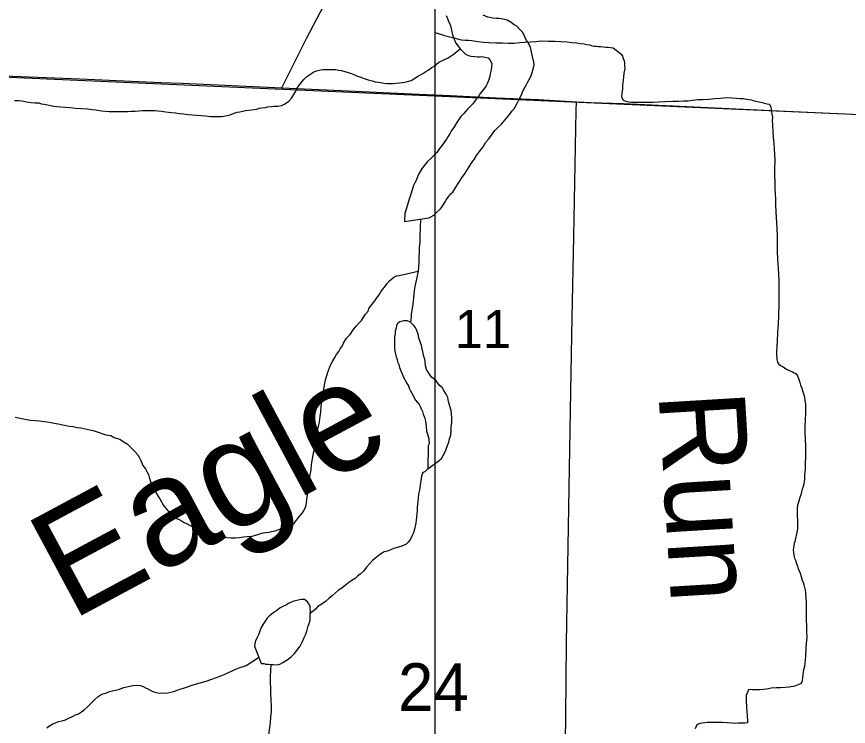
# Model space of a CAD drawing. Extents: x 0 to 68, y 0 to 52.9.
# Drawn here: x 41.772 to 42.738, y 33.301 to 34.125 of the extents above; entities that cross this region are included whole.
import ezdxf

# ---------------------------------------------------------------- set-up
doc = ezdxf.new("R2010")
doc.units = 0
for name, color, linetype in [('Default', 7, 'Continuous'), ('GM_X_County_Road', 7, 'Continuous'), ('GM_X_Minor_River', 7, 'Continuous'), ('GM_X_Minor_River_Text', 7, 'Continuous'), ('GM_X_Township_Road', 7, 'Continuous')]:
    doc.layers.add(name, color=color, linetype=linetype)

msp = doc.modelspace()

# ---------------------------------------------------------------- linework, layer by layer
at = {"layer": 'Default'}
msp.add_line((42.25806, 31.14308), (42.25806, 38.53508), dxfattribs=at)
msp.add_lwpolyline([(41.76436, 35.38617), (43.1022, 35.31613), (43.08734, 34.03057), (43.08639, 33.99608), (41.74542, 34.05516)], close=True, dxfattribs=at)
at = {"layer": 'GM_X_County_Road'}
for points in [[(42.08005, 34.04236), (42.08473, 34.05172), (42.10854, 34.09934), (42.14062, 34.16093), (42.19457, 34.26698), (42.20973, 34.29839), (42.2109, 34.30241), (42.24698, 34.37493), (42.25671, 34.39332), (42.26978, 34.42126), (42.2724, 34.42726), (42.2753, 34.4371), (42.29508, 34.48107), (42.30105, 34.49258), (42.30977, 34.51041), (42.33605, 34.56074), (42.34199, 34.57043), (42.38236, 34.63045), (42.41562, 34.68129), (42.41978, 34.68706)], [(41.75048, 34.05608), (41.76731, 34.05568), (41.84521, 34.05267), (41.9394, 34.04828), (41.96399, 34.04755), (42.08005, 34.04236)], [(42.08005, 34.04236), (42.14022, 34.03967), (42.23039, 34.03548), (42.27547, 34.03347), (42.32874, 34.03085), (42.37793, 34.02866), (42.42189, 34.02613)], [(42.42189, 34.02613), (42.43919, 34.02513), (42.47613, 34.02393), (42.66465, 34.01519), (42.74252, 34.01154), (42.8532, 34.0068), (43.03353, 33.99841), (43.08371, 33.99607), (43.08863, 33.99584)]]:
    msp.add_lwpolyline(points, dxfattribs=at)
at = {"layer": 'GM_X_Minor_River'}
for points in [[(42.22227, 33.88727), (42.25045, 33.8915), (42.25298, 33.89248), (42.25651, 33.89445), (42.25956, 33.89743), (42.26361, 33.90141), (42.26565, 33.9039), (42.26769, 33.90689), (42.26973, 33.90989), (42.27076, 33.91239), (42.2733, 33.91588), (42.27483, 33.91837), (42.27838, 33.92135), (42.28195, 33.92684), (42.28552, 33.93232), (42.2891, 33.93781), (42.29267, 33.9433), (42.29675, 33.94929), (42.29981, 33.95428), (42.30337, 33.95926), (42.30593, 33.96376), (42.30949, 33.96824), (42.31357, 33.97373), (42.31664, 33.97922), (42.32019, 33.9832), (42.32325, 33.98719), (42.32732, 33.99267), (42.33087, 33.99615), (42.33493, 34.00013), (42.34459, 34.01158), (42.34714, 34.01507), (42.35019, 34.01855), (42.35224, 34.02305), (42.3548, 34.02755), (42.35787, 34.03354), (42.35993, 34.03855), (42.36198, 34.04254), (42.36352, 34.04554), (42.36505, 34.04854), (42.3671, 34.05203), (42.36914, 34.05553), (42.37069, 34.06003), (42.37174, 34.06404), (42.37279, 34.06905), (42.37233, 34.07257), (42.37185, 34.07509), (42.37088, 34.07862), (42.36944, 34.08567), (42.36847, 34.08919), (42.36601, 34.09474), (42.36403, 34.09727), (42.36206, 34.10131), (42.3596, 34.10636), (42.35611, 34.10992), (42.35313, 34.11346), (42.34964, 34.11551), (42.34615, 34.11806), (42.34165, 34.12061), (42.33864, 34.12165), (42.33463, 34.1222), (42.33212, 34.12272), (42.32861, 34.12276), (42.32509, 34.1233), (42.32158, 34.12384), (42.31908, 34.12437), (42.31357, 34.12643)], [(42.27086, 34.12638), (42.27234, 34.12284), (42.27331, 34.11932), (42.27528, 34.11578), (42.27672, 34.10924), (42.27817, 34.1037), (42.28013, 34.09865), (42.2821, 34.09411), (42.28458, 34.09057), (42.28706, 34.08753), (42.28955, 34.08499), (42.29303, 34.08144), (42.29653, 34.07989), (42.29953, 34.07886), (42.30406, 34.07881), (42.30706, 34.07828), (42.30958, 34.07825), (42.31209, 34.07873), (42.31961, 34.07714), (42.3216, 34.07461), (42.32357, 34.07057), (42.32353, 34.06655), (42.32299, 34.06304), (42.32194, 34.05853), (42.32141, 34.05552), (42.32037, 34.05202), (42.31882, 34.04751), (42.31728, 34.04451), (42.31525, 34.04203), (42.3127, 34.03854), (42.31016, 34.03555), (42.30863, 34.03305), (42.30659, 34.03056), (42.30455, 34.02757), (42.3015, 34.02358), (42.29846, 34.0206), (42.29541, 34.01762), (42.29338, 34.01513), (42.29134, 34.01264), (42.28779, 34.00916), (42.28524, 34.00567), (42.28218, 34.00068), (42.27962, 33.99618), (42.27708, 33.99269), (42.27554, 33.98969), (42.27248, 33.98521), (42.27095, 33.98271), (42.26484, 33.97423), (42.2628, 33.97174), (42.25974, 33.96725), (42.25568, 33.96278), (42.25315, 33.96079), (42.24909, 33.95682), (42.24298, 33.94884), (42.23941, 33.94336), (42.23736, 33.93886), (42.23581, 33.93485), (42.23427, 33.93185), (42.23274, 33.92886), (42.23118, 33.92385), (42.22911, 33.91784), (42.22754, 33.91183), (42.22598, 33.90632), (42.22442, 33.90132), (42.22287, 33.89631), (42.22227, 33.88727)], [(42.25806, 34.10653), (42.26897, 34.10305)], [(42.26897, 34.10305), (42.27338, 34.1018), (42.27659, 34.10096), (42.2798, 34.10012), (42.28381, 34.09928), (42.28822, 34.09802), (42.29263, 34.09758), (42.29665, 34.09753), (42.30067, 34.09709), (42.30749, 34.09621), (42.31391, 34.09534), (42.32074, 34.09487), (42.32838, 34.09439), (42.33601, 34.09431), (42.34325, 34.09423), (42.34968, 34.09416), (42.35612, 34.0949), (42.36215, 34.09524), (42.36818, 34.09557), (42.37502, 34.0959), (42.38105, 34.09664), (42.38949, 34.09656), (42.39713, 34.09648), (42.40436, 34.096), (42.41119, 34.09552), (42.41681, 34.09506), (42.42203, 34.09461), (42.42645, 34.09376), (42.43086, 34.09331), (42.43407, 34.09247), (42.43768, 34.09203), (42.44009, 34.0912), (42.4429, 34.09077), (42.44531, 34.09074), (42.44731, 34.09032), (42.45013, 34.09029), (42.45294, 34.08986), (42.45615, 34.08943), (42.45896, 34.08939), (42.46458, 34.08853), (42.46817, 34.08608), (42.47137, 34.08364), (42.47375, 34.0812), (42.47534, 34.07918), (42.47612, 34.07636), (42.4773, 34.07353), (42.47767, 34.07111), (42.47764, 34.0679), (42.47801, 34.06468), (42.47716, 34.05947), (42.47671, 34.05505), (42.47627, 34.05104), (42.47541, 34.04502), (42.47537, 34.041), (42.47494, 34.03859), (42.47451, 34.03538), (42.47449, 34.03297), (42.47487, 34.03096), (42.47605, 34.02853), (42.47805, 34.02731), (42.48045, 34.02648), (42.48286, 34.02605), (42.48567, 34.02562), (42.48929, 34.02558), (42.49411, 34.02553), (42.49933, 34.02548), (42.50497, 34.02582), (42.5114, 34.02575), (42.51783, 34.02608), (42.52467, 34.02642), (42.53391, 34.02672), (42.54034, 34.02665), (42.54638, 34.02699), (42.55161, 34.02734), (42.55684, 34.02809), (42.56287, 34.02883), (42.56931, 34.02876), (42.57574, 34.0291), (42.58258, 34.02983), (42.58902, 34.03016), (42.59264, 34.03052), (42.59746, 34.03088), (42.60791, 34.03037), (42.61192, 34.02992), (42.61554, 34.02988), (42.61755, 34.02946), (42.62236, 34.02861), (42.62517, 34.02818), (42.62718, 34.02775), (42.63038, 34.02692), (42.63399, 34.02607), (42.6376, 34.02523), (42.64041, 34.0244), (42.64361, 34.02356), (42.64602, 34.02313), (42.6476, 34.0199), (42.64798, 34.01749), (42.64835, 34.01467), (42.64873, 34.01185), (42.64949, 34.00823), (42.64945, 34.00421)], [(42.13157, 34.06353), (42.13559, 34.06349), (42.13961, 34.06345), (42.14262, 34.06342), (42.14563, 34.06288), (42.14914, 34.06234), (42.16066, 34.05871), (42.16416, 34.05716), (42.16767, 34.05562), (42.17167, 34.05457), (42.17568, 34.05302), (42.18019, 34.05147), (42.1847, 34.05042), (42.18821, 34.04938), (42.19172, 34.04884), (42.19473, 34.04831), (42.19824, 34.04777), (42.20225, 34.04722), (42.20577, 34.04719), (42.20928, 34.04715), (42.21281, 34.04761), (42.21633, 34.04808), (42.21985, 34.04855), (42.22287, 34.04902), (42.22589, 34.04949), (42.22992, 34.05095), (42.23498, 34.05391), (42.23801, 34.05589), (42.24104, 34.05737), (42.24357, 34.05885), (42.24711, 34.06132), (42.24963, 34.0628), (42.25419, 34.06577), (42.25671, 34.06725), (42.25924, 34.06923), (42.26229, 34.07221), (42.26885, 34.07516), (42.27289, 34.07713), (42.27541, 34.07861), (42.27896, 34.08108), (42.28706, 34.08753), (42.28503, 34.08554)], [(41.76946, 34.02763), (41.77398, 34.02758), (41.7785, 34.02703), (41.78351, 34.02597), (41.78853, 34.02542), (41.79355, 34.02487), (41.79757, 34.02483), (41.80057, 34.02379), (41.80409, 34.02325), (41.81512, 34.02112), (41.81863, 34.02058), (41.82315, 34.02004), (41.82817, 34.01998), (41.83369, 34.01942), (41.84022, 34.01885), (41.84725, 34.01828), (41.85427, 34.0177), (41.8598, 34.01714), (41.86381, 34.0166), (41.87033, 34.01552), (41.87937, 34.01493), (41.8854, 34.01487), (41.89092, 34.01481), (41.89595, 34.01475), (41.90097, 34.0147), (41.905, 34.01516), (41.90952, 34.01512), (41.91404, 34.01557), (41.91807, 34.01603), (41.92259, 34.01598), (41.92761, 34.01593), (41.93264, 34.01588), (41.93966, 34.0153), (41.94518, 34.01424), (41.9512, 34.01367), (41.95673, 34.01311), (41.96124, 34.01257), (41.96576, 34.01202), (41.97078, 34.01146), (41.9758, 34.01091), (41.98132, 34.01035), (41.98634, 34.01029), (41.99136, 34.00974), (41.99739, 34.00918), (42.0014, 34.00913), (42.00492, 34.0091), (42.00743, 34.00907), (42.00994, 34.00904), (42.01246, 34.00952), (42.01648, 34.00998), (42.02001, 34.01095), (42.02455, 34.01291), (42.02808, 34.01388), (42.0311, 34.01435), (42.03463, 34.01532), (42.03764, 34.01579), (42.04519, 34.01671), (42.04771, 34.01719), (42.05073, 34.01766), (42.05375, 34.01863), (42.05677, 34.0191), (42.06079, 34.01956), (42.06331, 34.02004), (42.06784, 34.02049), (42.07035, 34.02097), (42.07287, 34.02094), (42.07538, 34.02092), (42.07941, 34.02188), (42.08294, 34.02335), (42.088, 34.02682), (42.09155, 34.0308), (42.09411, 34.03529), (42.09564, 34.03778), (42.09769, 34.04178), (42.10024, 34.04577), (42.10329, 34.04926), (42.10533, 34.05175), (42.10888, 34.05523), (42.11344, 34.0587), (42.11697, 34.06067), (42.1205, 34.06214), (42.12503, 34.0631), (42.12755, 34.06357), (42.13157, 34.06353)], [(42.64945, 34.00421), (42.6498, 33.99898), (42.65014, 33.99175), (42.65047, 33.98451), (42.6512, 33.97767), (42.65155, 33.97164), (42.65188, 33.9652), (42.65222, 33.95797), (42.65212, 33.94832), (42.65205, 33.94069), (42.65237, 33.93305), (42.6523, 33.92582), (42.65264, 33.91898), (42.65299, 33.91335), (42.65332, 33.90651), (42.65364, 33.89847), (42.65398, 33.89164), (42.65432, 33.88601), (42.65466, 33.87917), (42.65498, 33.87073), (42.6549, 33.86229), (42.65521, 33.85305), (42.65551, 33.84259), (42.65622, 33.83334), (42.65654, 33.8253), (42.65688, 33.81927), (42.65684, 33.81485), (42.65711, 33.80078), (42.65707, 33.79676), (42.65701, 33.79114), (42.65697, 33.78712), (42.65653, 33.78271), (42.65649, 33.77869), (42.65645, 33.77467), (42.65641, 33.77105), (42.65638, 33.76744), (42.65593, 33.76342), (42.65549, 33.75941), (42.65545, 33.75539), (42.65501, 33.75138), (42.65497, 33.74655), (42.65454, 33.74375), (42.6545, 33.74053), (42.65448, 33.73812), (42.65445, 33.73491), (42.65442, 33.73169), (42.65479, 33.72887), (42.65477, 33.72686), (42.65555, 33.72404), (42.65673, 33.72202), (42.65912, 33.71999), (42.66192, 33.71835), (42.66512, 33.71631), (42.66752, 33.71508), (42.67032, 33.71384), (42.67272, 33.71261), (42.67472, 33.71138), (42.67672, 33.71056), (42.67871, 33.70813), (42.68027, 33.70369), (42.68144, 33.70046), (42.68222, 33.69724), (42.68379, 33.69361), (42.68495, 33.68958), (42.68613, 33.68635), (42.6869, 33.68272), (42.68726, 33.6791), (42.68803, 33.67508), (42.68798, 33.67026), (42.68792, 33.66423), (42.68745, 33.6574), (42.68737, 33.64937), (42.68732, 33.64414), (42.68761, 33.63208), (42.68797, 33.62886), (42.68794, 33.62565), (42.6879, 33.62163), (42.68787, 33.61801), (42.68782, 33.61319), (42.68777, 33.60757), (42.68768, 33.59913), (42.68683, 33.59391), (42.6868, 33.5907), (42.68677, 33.58829), (42.68634, 33.58548), (42.68591, 33.58227), (42.68508, 33.57946), (42.68425, 33.57666), (42.68341, 33.57345), (42.68257, 33.56984), (42.68134, 33.56664), (42.68009, 33.56264), (42.67884, 33.55783), (42.6784, 33.55462), (42.67838, 33.55221), (42.67836, 33.5498), (42.67834, 33.54779), (42.67831, 33.54497), (42.67867, 33.54095), (42.67862, 33.53613), (42.67857, 33.5305)], [(42.2411, 33.89005), (42.24019, 33.87001), (42.24013, 33.86348), (42.23955, 33.85645), (42.23951, 33.85143), (42.23895, 33.84591), (42.23888, 33.83938), (42.23828, 33.82934), (42.23618, 33.82032), (42.23461, 33.81381), (42.23407, 33.80979), (42.23352, 33.80578), (42.233, 33.80327), (42.23187, 33.79073), (42.2308, 33.78421), (42.23025, 33.77969), (42.23022, 33.77668), (42.22969, 33.77367), (42.22969, 33.77317), (42.22915, 33.77016)], [(41.94267, 33.55765), (41.94813, 33.55056), (41.9531, 33.54549), (41.9581, 33.54242), (41.96209, 33.54037), (41.96559, 33.53832), (41.97009, 33.53627), (41.97359, 33.53422), (41.97659, 33.53268), (41.98008, 33.53014), (41.98458, 33.52758), (41.98908, 33.52602), (41.99208, 33.52448), (42.0026, 33.52136), (42.00662, 33.52082), (42.01164, 33.52076), (42.01616, 33.52021), (42.02068, 33.52017), (42.0257, 33.52011), (42.03073, 33.52056), (42.03526, 33.52102), (42.03978, 33.52148), (42.04531, 33.52192), (42.04834, 33.52289), (42.05187, 33.52386), (42.0564, 33.52532), (42.06093, 33.52628), (42.06496, 33.52674), (42.06798, 33.52721), (42.07201, 33.52817), (42.07654, 33.52963), (42.08159, 33.53159), (42.08612, 33.53305), (42.08966, 33.53452), (42.09218, 33.5355), (42.09471, 33.53748), (42.09827, 33.54196), (42.10132, 33.54595), (42.10386, 33.54894), (42.1059, 33.55193), (42.10694, 33.55493), (42.10797, 33.55743), (42.10851, 33.56144), (42.1096, 33.56997), (42.11068, 33.57699), (42.11176, 33.58552), (42.11284, 33.59305), (42.11391, 33.59906), (42.11447, 33.60509), (42.11554, 33.6116), (42.11661, 33.61812), (42.11767, 33.62364), (42.11873, 33.62915), (42.11979, 33.63517), (42.12088, 33.6437), (42.12245, 33.64921), (42.1235, 33.65472), (42.12457, 33.66074), (42.12513, 33.66626), (42.12569, 33.67278), (42.12676, 33.6793), (42.12945, 33.69736), (42.13052, 33.70337), (42.13207, 33.70838), (42.13312, 33.71239), (42.13465, 33.71539), (42.13569, 33.71839), (42.13723, 33.72189), (42.13928, 33.72539), (42.14133, 33.72938), (42.14337, 33.73288), (42.14592, 33.73637), (42.14745, 33.73937), (42.14949, 33.74185), (42.15154, 33.74585), (42.15511, 33.75184), (42.15917, 33.75582), (42.16275, 33.76131), (42.16631, 33.76579), (42.16935, 33.76928), (42.1724, 33.77226), (42.17444, 33.77525), (42.177, 33.77975), (42.18005, 33.78323), (42.18108, 33.78623), (42.18465, 33.79122), (42.1877, 33.79521), (42.19025, 33.7987), (42.19279, 33.80219), (42.19484, 33.80568), (42.19687, 33.80817), (42.19941, 33.81116), (42.20196, 33.81465), (42.20501, 33.81813), (42.20755, 33.82062), (42.21008, 33.8226), (42.21311, 33.82408), (42.21613, 33.82455), (42.23828, 33.82934)], [(42.22163, 33.77174), (42.2171, 33.77079), (42.21458, 33.76931), (42.21304, 33.76631), (42.2125, 33.7633), (42.21147, 33.7598), (42.21143, 33.75678), (42.21089, 33.75277), (42.21085, 33.74825), (42.21081, 33.74473), (42.21077, 33.74021), (42.21124, 33.73669), (42.2117, 33.73317), (42.21268, 33.73014), (42.21366, 33.72712), (42.21413, 33.7241), (42.2156, 33.72107), (42.21658, 33.71755), (42.21805, 33.71401), (42.21952, 33.71048), (42.22099, 33.70645), (42.22543, 33.69887), (42.22692, 33.69634), (42.22789, 33.69382), (42.22937, 33.69079), (42.23085, 33.68776), (42.23332, 33.68372), (42.23479, 33.68018), (42.23728, 33.67714), (42.23926, 33.67461), (42.24074, 33.67158), (42.24222, 33.66905), (42.2432, 33.66653), (42.24417, 33.66351), (42.24565, 33.65998), (42.24661, 33.65545), (42.24755, 33.64941), (42.248, 33.64388), (42.24946, 33.63934), (42.25042, 33.63481), (42.25087, 33.62928), (42.24984, 33.62678), (42.24958, 33.60016)], [(42.24958, 33.60016), (42.26273, 33.60957), (42.26527, 33.61205), (42.26731, 33.61555), (42.26988, 33.62054), (42.27091, 33.62305), (42.27245, 33.62705), (42.274, 33.63105), (42.27454, 33.63506), (42.27609, 33.63907), (42.27665, 33.64509), (42.27669, 33.6491), (42.27724, 33.65362), (42.27729, 33.65915), (42.27684, 33.66367), (42.27637, 33.66769), (42.27491, 33.67273), (42.27346, 33.67827), (42.2725, 33.68281), (42.27053, 33.68684), (42.26806, 33.69089), (42.26609, 33.69442), (42.2631, 33.69697), (42.25913, 33.70203), (42.25663, 33.70407), (42.25414, 33.7061), (42.25216, 33.70864), (42.2477, 33.71521), (42.24674, 33.71974), (42.24629, 33.72477), (42.24581, 33.72729), (42.24484, 33.73031), (42.24387, 33.73434), (42.24292, 33.73937), (42.24195, 33.7434), (42.24048, 33.74744), (42.23902, 33.75197), (42.23806, 33.7565), (42.23659, 33.76054), (42.23512, 33.76407), (42.23314, 33.7666), (42.22915, 33.77016), (42.22565, 33.7717), (42.22163, 33.77174)], [(41.77034, 33.65992), (41.77586, 33.65885), (41.78188, 33.65779), (41.7879, 33.65672), (41.79342, 33.65616), (41.79844, 33.6556), (41.80346, 33.65505), (41.80747, 33.6545), (41.81148, 33.65396), (41.81549, 33.65292), (41.82001, 33.65236), (41.82553, 33.6513), (41.82954, 33.65026), (41.83305, 33.64972), (41.83756, 33.64917), (41.84207, 33.64811), (41.84659, 33.64757), (41.85712, 33.64545), (41.86063, 33.64441), (41.86414, 33.64336), (41.86764, 33.64232), (41.87215, 33.64077), (41.87565, 33.63973), (41.87816, 33.6392), (41.88117, 33.63866), (41.88517, 33.63661), (41.88767, 33.63558), (41.89168, 33.63454), (41.89567, 33.63198), (41.90017, 33.62892), (41.90316, 33.62638), (41.90614, 33.62333), (41.90913, 33.62029), (41.9126, 33.61623), (41.91408, 33.61371), (41.91605, 33.60967), (41.91851, 33.60412), (41.92149, 33.60007), (41.92346, 33.59603), (41.92494, 33.5935), (41.92591, 33.59048), (41.92737, 33.58544), (41.93032, 33.57888), (41.93328, 33.57332), (41.93575, 33.56877), (41.93822, 33.56523), (41.9402, 33.5617), (41.94267, 33.55765)], [(42.24958, 33.60016), (42.24602, 33.59668), (42.2435, 33.5957), (42.24196, 33.5917), (42.24034, 33.58117), (42.23978, 33.57515), (42.23873, 33.57064), (42.23818, 33.56562), (42.23762, 33.5596), (42.23707, 33.55508), (42.23703, 33.55106), (42.2365, 33.54805), (42.23646, 33.54404), (42.23592, 33.54053), (42.23539, 33.53752), (42.23432, 33.5315), (42.23276, 33.52599), (42.23071, 33.522), (42.22917, 33.51849), (42.22663, 33.515), (42.22409, 33.51252), (42.22106, 33.51104), (42.21803, 33.51007), (42.214, 33.50861), (42.20947, 33.50765), (42.20594, 33.50618), (42.20241, 33.50471), (42.19888, 33.50374), (42.19635, 33.50226), (42.19332, 33.50028), (42.18927, 33.49731), (42.18521, 33.49383), (42.18166, 33.48985), (42.1781, 33.48587), (42.17505, 33.48189), (42.17099, 33.47791), (42.16795, 33.47543), (42.16491, 33.47295), (42.16137, 33.47048), (42.15783, 33.468), (42.15378, 33.46503), (42.14973, 33.46156), (42.14568, 33.45908), (42.14213, 33.45611), (42.13859, 33.45313), (42.13453, 33.44966), (42.13048, 33.44618), (42.12542, 33.44272), (42.12188, 33.44025), (42.11884, 33.43726), (42.11276, 33.4323)], [(42.67857, 33.5305), (42.67771, 33.52448), (42.67645, 33.51927), (42.67561, 33.51567), (42.67478, 33.51326), (42.67436, 33.51086), (42.67393, 33.50845), (42.6735, 33.50604), (42.67388, 33.50282), (42.67425, 33.49961), (42.67502, 33.49638), (42.6762, 33.49396), (42.67698, 33.49154), (42.67816, 33.48831), (42.67932, 33.48428), (42.68168, 33.47903), (42.68285, 33.475), (42.68401, 33.47097), (42.68519, 33.46815), (42.68597, 33.46532), (42.68674, 33.4625), (42.68752, 33.45928), (42.68789, 33.45606), (42.68858, 33.4448), (42.68893, 33.43957), (42.68889, 33.43555), (42.68884, 33.42993), (42.68878, 33.4243), (42.68912, 33.41827), (42.68906, 33.41144), (42.68939, 33.4042), (42.68892, 33.39738), (42.68846, 33.39216), (42.68843, 33.38894), (42.688, 33.38614), (42.68797, 33.38292), (42.68753, 33.3785), (42.68708, 33.37449), (42.68664, 33.37048), (42.6858, 33.36687), (42.68537, 33.36366), (42.68495, 33.36165), (42.68451, 33.35764), (42.68407, 33.35443), (42.68365, 33.35242), (42.68202, 33.35043), (42.67839, 33.34886), (42.67638, 33.34808), (42.67355, 33.3473), (42.66912, 33.34655), (42.6643, 33.3462), (42.65907, 33.34585), (42.65385, 33.3459), (42.64821, 33.34556), (42.64499, 33.34479), (42.64258, 33.34442), (42.63936, 33.34405), (42.63533, 33.34369), (42.63172, 33.34372), (42.6289, 33.34375), (42.62649, 33.34378), (42.62448, 33.3438), (42.62166, 33.34343), (42.61919, 33.33702), (42.61913, 33.3314), (42.61945, 33.32296), (42.62017, 33.31371), (42.62051, 33.30767), (42.62049, 33.30526), (42.61767, 33.30489), (42.61566, 33.30491), (42.61284, 33.30494), (42.60963, 33.30498), (42.60681, 33.3046), (42.6032, 33.30504), (42.59717, 33.30511), (42.59115, 33.30557), (42.58552, 33.30563), (42.57989, 33.30569), (42.57386, 33.30575), (42.57065, 33.30538), (42.56783, 33.30501), (42.56581, 33.30463), (42.5634, 33.30385), (42.56137, 33.30227), (42.55972, 33.29826)], [(42.11282, 33.43833), (42.11284, 33.44084), (42.11136, 33.44337), (42.10988, 33.4459), (42.10639, 33.44844), (42.10287, 33.44848), (42.10035, 33.448), (42.0928, 33.44607), (42.08775, 33.44361), (42.08522, 33.44214), (42.08169, 33.44067), (42.07815, 33.43869), (42.0741, 33.43572), (42.07056, 33.43325), (42.06803, 33.43126), (42.065, 33.42928), (42.06245, 33.4263), (42.06041, 33.4233), (42.05837, 33.41981), (42.05582, 33.41582), (42.05427, 33.41182), (42.05323, 33.40831), (42.05118, 33.40431), (42.04912, 33.39931), (42.04807, 33.3943), (42.05591, 33.37412)], [(42.05591, 33.37412), (42.05892, 33.37409), (42.06143, 33.37356), (42.06444, 33.37353), (42.06695, 33.373), (42.06996, 33.37297), (42.07448, 33.37242), (42.0775, 33.3734), (42.08104, 33.37537), (42.0861, 33.37833), (42.09065, 33.3818), (42.09471, 33.38578), (42.09726, 33.38927), (42.10132, 33.39425), (42.10286, 33.39724), (42.10389, 33.39974), (42.10595, 33.40424), (42.10748, 33.40724), (42.10904, 33.41175), (42.10957, 33.41476), (42.1106, 33.41776), (42.11164, 33.42076), (42.11268, 33.42427), (42.11271, 33.42778), (42.11276, 33.4323), (42.11329, 33.43531), (42.11282, 33.43833)], [(41.80696, 33.29936), (41.80949, 33.30135), (41.81405, 33.30431), (41.81707, 33.30529), (41.8206, 33.30676), (41.82463, 33.30772), (41.82866, 33.30868), (41.8327, 33.31065), (41.83674, 33.31262), (41.84028, 33.31459), (41.8438, 33.31555), (41.84734, 33.31803), (41.85038, 33.32051), (41.85393, 33.32349), (41.85697, 33.32647), (41.85952, 33.32946), (41.86255, 33.33194), (41.86661, 33.33591), (41.86914, 33.33739), (41.87217, 33.33887), (41.8757, 33.33984), (41.87974, 33.3418), (41.88678, 33.34324), (41.89131, 33.3442), (41.89636, 33.34615), (41.9014, 33.34761), (41.90693, 33.34855), (41.91146, 33.34901), (41.91547, 33.34846), (41.91898, 33.34742), (41.92148, 33.34589), (41.92448, 33.34485), (41.92698, 33.34332), (41.92998, 33.34178), (41.93248, 33.34075), (41.93599, 33.34021), (41.94151, 33.33965), (41.94755, 33.34009), (41.95409, 33.34153), (41.96065, 33.34397), (41.96821, 33.34641), (41.97577, 33.34884), (41.98333, 33.35127), (41.99089, 33.3532), (41.99845, 33.35614), (42.00702, 33.35906), (42.01307, 33.36151), (42.02721, 33.36789), (42.03124, 33.36936), (42.03528, 33.37082), (42.0383, 33.3718), (42.05273, 33.38118)], [(42.06695, 33.373), (42.06631, 33.35895), (42.06624, 33.35191), (42.06667, 33.34538), (42.06662, 33.33935), (42.06704, 33.33181), (42.06747, 33.32427), (42.06741, 33.31825), (42.06685, 33.31222), (42.06628, 33.3057), (42.06357, 33.28563), (42.06147, 33.27611), (42.05938, 33.2681), (42.05779, 33.26058), (42.05672, 33.25406), (42.05515, 33.24754), (42.0536, 33.24254)]]:
    msp.add_lwpolyline(points, dxfattribs=at)
at = {"layer": 'GM_X_Township_Road'}
for points in [[(42.41007, 33.35555), (42.41034, 33.39781), (42.41537, 33.69009), (42.41707, 33.7759), (42.41888, 33.86978), (42.4217, 34.01609), (42.42189, 34.02613)], [(42.40046, 32.7683), (42.40376, 32.93079), (42.40714, 33.11553), (42.40979, 33.31265), (42.41007, 33.35555)]]:
    msp.add_lwpolyline(points, dxfattribs=at)

# ---------------------------------------------------------------- texts
at = {"layer": 'Default'}
for s, height, p in [('11', 0.0442, (42.28054, 33.74033)), ('24', 0.05525, (42.2148, 33.31918))]:
    msp.add_text(s, height=height, rotation=0.00001, dxfattribs=at).set_placement(p)
at = {"layer": 'GM_X_Minor_River_Text'}
for s, height, rotation, p in [('Eagle', 0.125046, 28.21449, (41.83531, 33.42338)), ('Run', 0.10004, 273.44511, (42.51723, 33.68778))]:
    msp.add_text(s, height=height, rotation=rotation, dxfattribs=at).set_placement(p)

doc.saveas('drawing.dxf')
